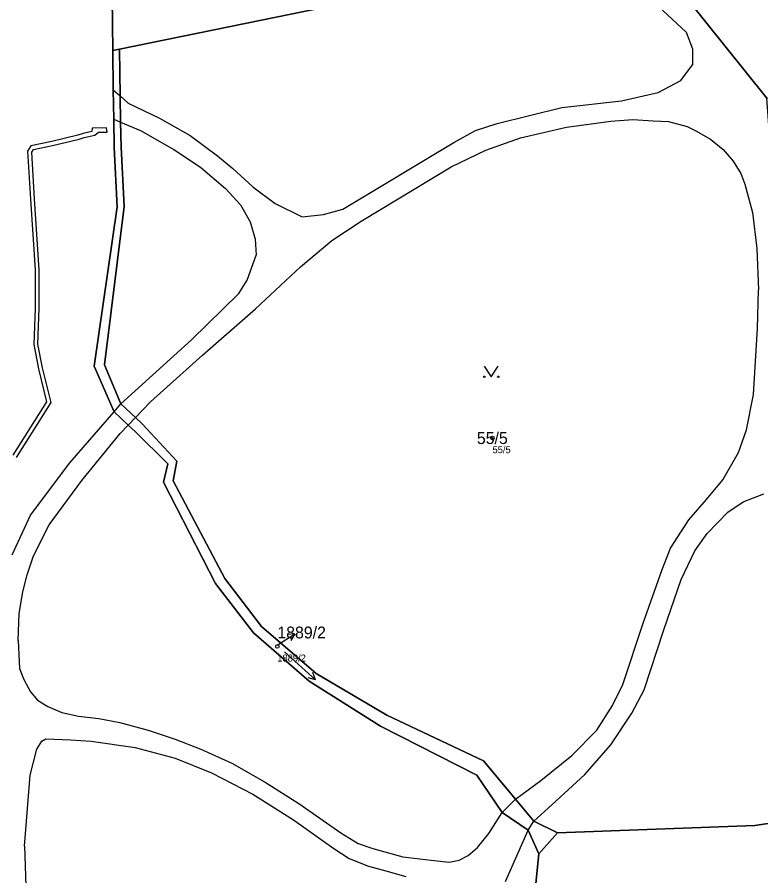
# Model space of a CAD drawing. Extents: x -653098 to -649479, y -997642 to -992666.
# Drawn here: x -651408.7 to -651302.2, y -994446.4 to -994323.4 of the extents above; entities that cross this region are included whole.
import ezdxf

# ---------------------------------------------------------------- set-up
doc = ezdxf.new("R2010")
doc.units = 0
for name, color, linetype in [('Definiční body', 7, 'Continuous'), ('Hranice parcel', 7, 'Continuous'), ('Parcelní čísla', 7, 'Continuous'), ('Polygon parcely', 7, 'Continuous'), ('Pop  PČ popisy', 7, 'Continuous'), ('Vnitřní kresba', 7, 'Continuous'), ('Věcná břemena k části', 7, 'Continuous'), ('Značky kultur', 7, 'Continuous')]:
    doc.layers.add(name, color=color, linetype=linetype)

msp = doc.modelspace()

# ---------------------------------------------------------------- linework, layer by layer
at = {"layer": 'Definiční body'}
for centre in [(-651340.61, -994383.7), (-651371.44, -994413.54)]:
    msp.add_circle(centre, 0.25, dxfattribs=at)
at = {"layer": 'Hranice parcel'}
for p, q in [((-651395.02, -994328.22), (-651395.36, -994297.7)), ((-651301.32, -994335.02), (-651316.27, -994316.35)), ((-651395.02, -994328.22), (-651394.04, -994328.02)), ((-651394.94, -994333.82), (-651395.02, -994328.22)), ((-651393.94, -994334.7), (-651394.04, -994328.02)), ((-651331.31, -994440.24), (-651333.97, -994443.25))]:
    msp.add_line(p, q, dxfattribs=at)
for points in [[(-651394.04, -994328.02), (-651358.27, -994320.65), (-651362.49, -994291.14), (-651394.77, -994297.58)], [(-651394.82, -994342.07), (-651394.88, -994338.02), (-651394.94, -994333.82)], [(-651393.82, -994342.05), (-651393.88, -994338.45), (-651393.94, -994334.7)], [(-651333.97, -994443.25), (-651335.52, -994439.86), (-651339.22, -994437.3), (-651342.87, -994431.98), (-651356.68, -994424.95), (-651366.86, -994418.53), (-651374.87, -994411.59), (-651380.28, -994404.51), (-651387.76, -994390.03), (-651387.13, -994387.39), (-651391.8, -994382.74), (-651392.78, -994381.83), (-651394.83, -994379.93), (-651397.65, -994373.4), (-651394.38, -994350.61), (-651394.82, -994342.07)], [(-651331.31, -994440.24), (-651334.67, -994438.57), (-651337.32, -994435.39), (-651341.89, -994429.9), (-651355.76, -994423.4), (-651365.88, -994417.39), (-651373.68, -994410.68), (-651378.95, -994403.81), (-651386.36, -994389.82), (-651385.84, -994387.02), (-651390.78, -994381.64), (-651391.74, -994380.75), (-651393.85, -994378.79), (-651396.21, -994373.2), (-651393.38, -994350.56), (-651393.82, -994342.05)], [(-651238.84, -994473.07), (-651241.15, -994466.61), (-651245.07, -994457.58), (-651250.91, -994448.81), (-651259.79, -994443.96), (-651292.64, -994437.6), (-651303.05, -994439.19), (-651331.31, -994440.24)], [(-651333.97, -994443.25), (-651335.34, -994457.03), (-651334.61, -994466.14), (-651328.88, -994473.45), (-651323.57, -994475.14), (-651302.93, -994471.99), (-651290.3, -994471.33), (-651261.45, -994476.45), (-651239.55, -994476.38)]]:
    msp.add_lwpolyline(points, dxfattribs=at)
at = {"layer": 'Polygon parcely'}
for points in [[(-651391.8, -994382.74), (-651392.78, -994381.83), (-651394.83, -994379.93), (-651397.65, -994373.4), (-651394.38, -994350.61), (-651394.82, -994342.07), (-651394.88, -994338.02), (-651394.94, -994333.82), (-651395.02, -994328.22), (-651395.36, -994297.7), (-651397.41, -994292.33), (-651398.06, -994290.61), (-651399.2, -994284.05), (-651402.72, -994281.11), (-651405.68, -994278.64), (-651407.69, -994276.96), (-651418.3, -994238.56)], [(-651272.16, -994388.58), (-651278.12, -994389.21), (-651282.3, -994389.27), (-651290.69, -994388.63), (-651295.67, -994388), (-651300.17, -994385.38), (-651300.91, -994382.98), (-651300.28, -994379.1), (-651299.81, -994374.1), (-651299.63, -994363.43), (-651300.05, -994352.46), (-651301.32, -994335.02), (-651316.27, -994316.35), (-651319.37, -994303.88), (-651325.22, -994280.32)], [(-651316.27, -994316.35), (-651301.32, -994335.02), (-651297, -994334.78), (-651293.84, -994334.17), (-651291.45, -994336.17), (-651274.84, -994332.68), (-651273.27, -994329.99), (-651270.28, -994329.31), (-651267.74, -994330.83), (-651267.05, -994333.73), (-651268.65, -994336.37), (-651271.35, -994336.79), (-651269.56, -994345), (-651264.68, -994344.09), (-651262.59, -994354.41), (-651267.63, -994355.5), (-651265.87, -994363.66), (-651263.15, -994363.07), (-651260.5, -994364.68), (-651258.19, -994365.16), (-651255.69, -994366.61), (-651254.06, -994368.76), (-651252.77, -994372.01), (-651262.88, -994316.96)], [(-651358.27, -994320.65), (-651394.04, -994328.02), (-651393.94, -994334.7), (-651393.88, -994338.45), (-651393.82, -994342.05), (-651393.38, -994350.56), (-651396.21, -994373.2), (-651393.85, -994378.79), (-651391.74, -994380.75), (-651390.78, -994381.64), (-651385.84, -994387.02), (-651386.36, -994389.82), (-651378.95, -994403.81), (-651373.68, -994410.68), (-651365.88, -994417.39), (-651355.76, -994423.4), (-651341.89, -994429.9), (-651337.32, -994435.39), (-651334.67, -994438.57), (-651331.31, -994440.24), (-651303.05, -994439.19), (-651292.64, -994437.6), (-651259.79, -994443.96), (-651250.91, -994448.81)], [(-651335.34, -994457.03), (-651333.97, -994443.25), (-651335.52, -994439.86), (-651339.22, -994437.3), (-651342.87, -994431.98), (-651356.68, -994424.95), (-651366.86, -994418.53), (-651374.87, -994411.59), (-651380.28, -994404.51), (-651387.76, -994390.03), (-651387.13, -994387.39), (-651391.8, -994382.74)]]:
    msp.add_lwpolyline(points, dxfattribs=at)
for points in [[(-651362.49, -994291.14), (-651394.77, -994297.58), (-651395.36, -994297.7), (-651395.02, -994328.22), (-651394.04, -994328.02), (-651358.27, -994320.65)], [(-651391.74, -994380.75), (-651393.85, -994378.79), (-651396.21, -994373.2), (-651393.38, -994350.56), (-651393.82, -994342.05), (-651393.88, -994338.45), (-651393.94, -994334.7), (-651394.04, -994328.02), (-651395.02, -994328.22), (-651394.94, -994333.82), (-651394.88, -994338.02), (-651394.82, -994342.07), (-651394.38, -994350.61), (-651397.65, -994373.4), (-651394.83, -994379.93), (-651392.78, -994381.83), (-651391.8, -994382.74), (-651387.13, -994387.39), (-651387.76, -994390.03), (-651380.28, -994404.51), (-651374.87, -994411.59), (-651366.86, -994418.53), (-651356.68, -994424.95), (-651342.87, -994431.98), (-651339.22, -994437.3), (-651335.52, -994439.86), (-651333.97, -994443.25), (-651331.31, -994440.24), (-651334.67, -994438.57), (-651337.32, -994435.39), (-651341.89, -994429.9), (-651355.76, -994423.4), (-651365.88, -994417.39), (-651373.68, -994410.68), (-651378.95, -994403.81), (-651386.36, -994389.82), (-651385.84, -994387.02), (-651390.78, -994381.64)], [(-651302.93, -994471.99), (-651290.3, -994471.33), (-651261.45, -994476.45), (-651239.55, -994476.38), (-651238.84, -994473.07), (-651241.15, -994466.61), (-651245.07, -994457.58), (-651250.91, -994448.81), (-651259.79, -994443.96), (-651292.64, -994437.6), (-651303.05, -994439.19), (-651331.31, -994440.24), (-651333.97, -994443.25), (-651335.34, -994457.03), (-651334.61, -994466.14), (-651328.88, -994473.45), (-651323.57, -994475.14)]]:
    msp.add_lwpolyline(points, close=True, dxfattribs=at)
at = {"layer": 'Pop  PČ popisy'}
for p, q in [((-651371.44, -994413.35), (-651368.92, -994411.72)), ((-651368.92, -994411.72), (-651370.04, -994411.84)), ((-651368.92, -994411.72), (-651369.49, -994412.68))]:
    msp.add_line(p, q, dxfattribs=at)
at = {"layer": 'Vnitřní kresba'}
for p, q in [((-651322.07, -994316.94), (-651312.89, -994325.59)), ((-651312.89, -994325.59), (-651311.96, -994327.97)), ((-651311.96, -994327.97), (-651311.95, -994330.26)), ((-651313.64, -994332.5), (-651311.95, -994330.26)), ((-651316.9, -994334.23), (-651313.64, -994332.5)), ((-651394.94, -994333.82), (-651393.94, -994334.7)), ((-651393.94, -994334.7), (-651392.78, -994335.72)), ((-651322.12, -994335.39), (-651316.9, -994334.23)), ((-651392.78, -994335.72), (-651388.3, -994337.88)), ((-651339.96, -994338.67), (-651330.69, -994336.38)), ((-651330.69, -994336.38), (-651322.12, -994335.39)), ((-651394.88, -994338.02), (-651393.88, -994338.45)), ((-651393.88, -994338.45), (-651393.31, -994338.69)), ((-651393.31, -994338.69), (-651391.05, -994339.66)), ((-651388.3, -994337.88), (-651383.94, -994340.39)), ((-651343.06, -994339.66), (-651339.96, -994338.67)), ((-651330.03, -994339.16), (-651323.65, -994338.3)), ((-651323.65, -994338.3), (-651320.53, -994338.06)), ((-651320.53, -994338.06), (-651317.61, -994338.29)), ((-651317.61, -994338.29), (-651315.39, -994338.36)), ((-651315.39, -994338.36), (-651312.71, -994339.07)), ((-651391.05, -994339.66), (-651386.26, -994342.38)), ((-651346.17, -994341.38), (-651343.06, -994339.66)), ((-651336.59, -994340.7), (-651330.03, -994339.16)), ((-651312.71, -994339.07), (-651311.5, -994339.69)), ((-651311.5, -994339.69), (-651309.38, -994340.91)), ((-651383.94, -994340.39), (-651380.02, -994343.3)), ((-651341.56, -994342.49), (-651336.59, -994340.7)), ((-651309.38, -994340.91), (-651307.55, -994342.37)), ((-651386.26, -994342.38), (-651382.44, -994344.93)), ((-651362.05, -994350.92), (-651346.17, -994341.38)), ((-651346.54, -994344.84), (-651341.56, -994342.49)), ((-651307.55, -994342.37), (-651306.16, -994344.04)), ((-651380.02, -994343.3), (-651377.83, -994345.11)), ((-651382.44, -994344.93), (-651378.84, -994347.97)), ((-651359.44, -994352.62), (-651346.54, -994344.84)), ((-651306.16, -994344.04), (-651305.06, -994345.82)), ((-651377.83, -994345.11), (-651374.95, -994347.7)), ((-651305.06, -994345.82), (-651304.47, -994347.33)), ((-651304.47, -994347.33), (-651303.38, -994351.41)), ((-651378.84, -994347.97), (-651376.71, -994350.29)), ((-651374.95, -994347.7), (-651371.73, -994350.13)), ((-651376.71, -994350.29), (-651375.34, -994352.73)), ((-651371.73, -994350.13), (-651367.87, -994352.02)), ((-651364.82, -994351.67), (-651362.05, -994350.92)), ((-651367.87, -994352.02), (-651364.82, -994351.67)), ((-651303.38, -994351.41), (-651302.75, -994356.53)), ((-651375.34, -994352.73), (-651374.62, -994355.2)), ((-651363.63, -994355.4), (-651359.44, -994352.62)), ((-651374.62, -994355.2), (-651374.47, -994357.53)), ((-651368.1, -994359.2), (-651363.63, -994355.4)), ((-651302.75, -994356.53), (-651302.53, -994362.45)), ((-651375.77, -994361.08), (-651374.47, -994357.53)), ((-651374.58, -994365.17), (-651368.1, -994359.2)), ((-651376.93, -994363), (-651375.77, -994361.08)), ((-651383.71, -994369.61), (-651376.93, -994363)), ((-651302.65, -994367.99), (-651302.53, -994362.45)), ((-651382.16, -994371.85), (-651374.58, -994365.17)), ((-651303.23, -994377.46), (-651302.65, -994367.99)), ((-651393.85, -994378.79), (-651383.71, -994369.61)), ((-651389.59, -994378.53), (-651382.16, -994371.85)), ((-651304.24, -994382.52), (-651303.23, -994377.46)), ((-651394.83, -994379.93), (-651393.85, -994378.79)), ((-651391.74, -994380.75), (-651389.59, -994378.53)), ((-651401.14, -994387.24), (-651394.83, -994379.93)), ((-651393.97, -994383.06), (-651392.78, -994381.83)), ((-651392.78, -994381.83), (-651391.74, -994380.75)), ((-651399.46, -994389.76), (-651393.97, -994383.06)), ((-651305.37, -994385.78), (-651304.24, -994382.52)), ((-651307.62, -994389.69), (-651305.37, -994385.78)), ((-651406.77, -994394.73), (-651401.14, -994387.24)), ((-651404.14, -994396.1), (-651399.46, -994389.76)), ((-651309.95, -994392.51), (-651307.62, -994389.69)), ((-651304.72, -994392.84), (-651301.73, -994391.7)), ((-651312.5, -994395.43), (-651309.95, -994392.51)), ((-651306.88, -994394.32), (-651304.72, -994392.84)), ((-651409.41, -994400.42), (-651406.77, -994394.73)), ((-651315.11, -994399.47), (-651312.5, -994395.43)), ((-651309.87, -994397.36), (-651306.88, -994394.32)), ((-651406.37, -994400.54), (-651404.14, -994396.1)), ((-651311.62, -994399.85), (-651309.87, -994397.36)), ((-651316.32, -994402.54), (-651315.11, -994399.47)), ((-651313.57, -994403.95), (-651311.62, -994399.85)), ((-651407.26, -994403.28), (-651406.37, -994400.54)), ((-651319.03, -994410.21), (-651316.32, -994402.54)), ((-651407.9, -994405.73), (-651407.26, -994403.28)), ((-651316.07, -994411.18), (-651313.57, -994403.95)), ((-651408.4, -994408.8), (-651407.9, -994405.73)), ((-651408.54, -994412.69), (-651408.4, -994408.8)), ((-651321.92, -994418.97), (-651319.03, -994410.21)), ((-651318.91, -994419.76), (-651316.07, -994411.18)), ((-651408.54, -994412.69), (-651408.39, -994416.69)), ((-651408.39, -994416.69), (-651407.73, -994418.25)), ((-651407.73, -994418.25), (-651406.77, -994420.05)), ((-651323.41, -994422.01), (-651321.92, -994418.97)), ((-651320.64, -994423.11), (-651318.91, -994419.76)), ((-651406.77, -994420.05), (-651405.77, -994421.23)), ((-651405.77, -994421.23), (-651404.3, -994422.12)), ((-651404.3, -994422.12), (-651402.3, -994422.99)), ((-651325.67, -994425.55), (-651323.41, -994422.01)), ((-651402.3, -994422.99), (-651399.9, -994423.52)), ((-651399.9, -994423.52), (-651397.01, -994423.85)), ((-651323.68, -994427.64), (-651320.64, -994423.11)), ((-651397.01, -994423.85), (-651393.98, -994424.44)), ((-651393.98, -994424.44), (-651389.96, -994425.53)), ((-651389.96, -994425.53), (-651386.08, -994426.82)), ((-651329.26, -994429.17), (-651325.67, -994425.55)), ((-651405.89, -994428.24), (-651405.16, -994427.08)), ((-651405.16, -994427.08), (-651404.59, -994426.78)), ((-651404.59, -994426.78), (-651401.06, -994426.89)), ((-651401.06, -994426.89), (-651398.11, -994427.1)), ((-651398.11, -994427.1), (-651391.82, -994428.03)), ((-651386.08, -994426.82), (-651382.38, -994428.27)), ((-651406.82, -994431.96), (-651405.89, -994428.24)), ((-651391.82, -994428.03), (-651386.08, -994429.54)), ((-651382.38, -994428.27), (-651377.95, -994430.27)), ((-651327.4, -994431.89), (-651323.68, -994427.64)), ((-651386.08, -994429.54), (-651380.86, -994431.66)), ((-651333.67, -994432.72), (-651329.26, -994429.17)), ((-651377.95, -994430.27), (-651373.17, -994432.95)), ((-651407.67, -994442.12), (-651406.82, -994431.96)), ((-651380.86, -994431.66), (-651374.96, -994434.7)), ((-651332.1, -994436.24), (-651327.4, -994431.89)), ((-651373.17, -994432.95), (-651368.35, -994436.03)), ((-651337.32, -994435.39), (-651333.67, -994432.72)), ((-651374.96, -994434.7), (-651369.12, -994438.39)), ((-651339.22, -994437.3), (-651337.32, -994435.39)), ((-651368.35, -994436.03), (-651362.33, -994440.25)), ((-651334.67, -994438.57), (-651332.1, -994436.24)), ((-651369.12, -994438.39), (-651363.33, -994442.45)), ((-651341.13, -994440.32), (-651339.22, -994437.3)), ((-651335.52, -994439.86), (-651334.67, -994438.57)), ((-651362.33, -994440.25), (-651359.84, -994441.74)), ((-651342.78, -994442.33), (-651341.13, -994440.32)), ((-651338.75, -994447.19), (-651335.52, -994439.86)), ((-651407.67, -994442.12), (-651407.28, -994452.98)), ((-651359.84, -994441.74), (-651357.75, -994442.48)), ((-651363.33, -994442.45), (-651361.13, -994443.9)), ((-651357.75, -994442.48), (-651353.46, -994443.66)), ((-651344.1, -994443.46), (-651342.78, -994442.33)), ((-651361.13, -994443.9), (-651358.39, -994445.02)), ((-651353.46, -994443.66), (-651349.41, -994444.15)), ((-651349.41, -994444.15), (-651346.8, -994444.41)), ((-651346.8, -994444.41), (-651345.38, -994444.13)), ((-651345.38, -994444.13), (-651344.1, -994443.46)), ((-651358.39, -994445.02), (-651355.87, -994445.69)), ((-651355.87, -994445.69), (-651353.01, -994446.47))]:
    msp.add_line(p, q, dxfattribs=at)
at = {"layer": 'Věcná břemena k části'}
msp.add_lwpolyline([(-651408.81, -994386.49), (-651403.84, -994378.62), (-651405.07, -994373.64), (-651405.72, -994370.23), (-651405.54, -994365.08), (-651405.54, -994359.6), (-651406.2, -994349.45), (-651406.59, -994342.76), (-651406.35, -994342.36), (-651403.63, -994341.8), (-651399.82, -994340.91), (-651399.1, -994340.65), (-651397.57, -994340.33), (-651397.04, -994339.91), (-651395.83, -994339.89), (-651395.9, -994339.29), (-651397.97, -994339.32), (-651398.02, -994339.81), (-651399.27, -994340.07), (-651399.99, -994340.34), (-651403.76, -994341.21), (-651406.74, -994341.83), (-651407.2, -994342.61), (-651406.8, -994349.48), (-651406.14, -994359.62), (-651406.14, -994365.08), (-651406.32, -994370.28), (-651405.66, -994373.77), (-651404.49, -994378.51), (-651409.31, -994386.16)], dxfattribs=at)
at = {"layer": 'Značky kultur'}
for p, q in [((-651370.43, -994414.3), (-651365.97, -994418.32)), ((-651365.97, -994418.32), (-651366.36, -994417.29)), ((-651365.97, -994418.32), (-651367.04, -994418.03))]:
    msp.add_line(p, q, dxfattribs=at)
msp.add_lwpolyline([(-651341.79, -994373.42), (-651340.79, -994374.92), (-651339.79, -994373.42)], dxfattribs=at)
for centre in [(-651341.79, -994374.92), (-651339.79, -994374.92)]:
    msp.add_circle(centre, 0.1, dxfattribs=at)

# ---------------------------------------------------------------- texts
at = {"layer": 'Definiční body'}
for s, p in [('55/5', (-651340.61, -994385.86)), ('1889/2', (-651371.44, -994415.7))]:
    msp.add_text(s, height=1, dxfattribs=at).set_placement(p)
at = {"layer": 'Parcelní čísla'}
for s, p in [('55/5', (-651342.85, -994384.55)), ('1889/2', (-651371.43, -994412.39))]:
    msp.add_text(s, height=1.7, dxfattribs=at).set_placement(p)

doc.saveas('drawing.dxf')
